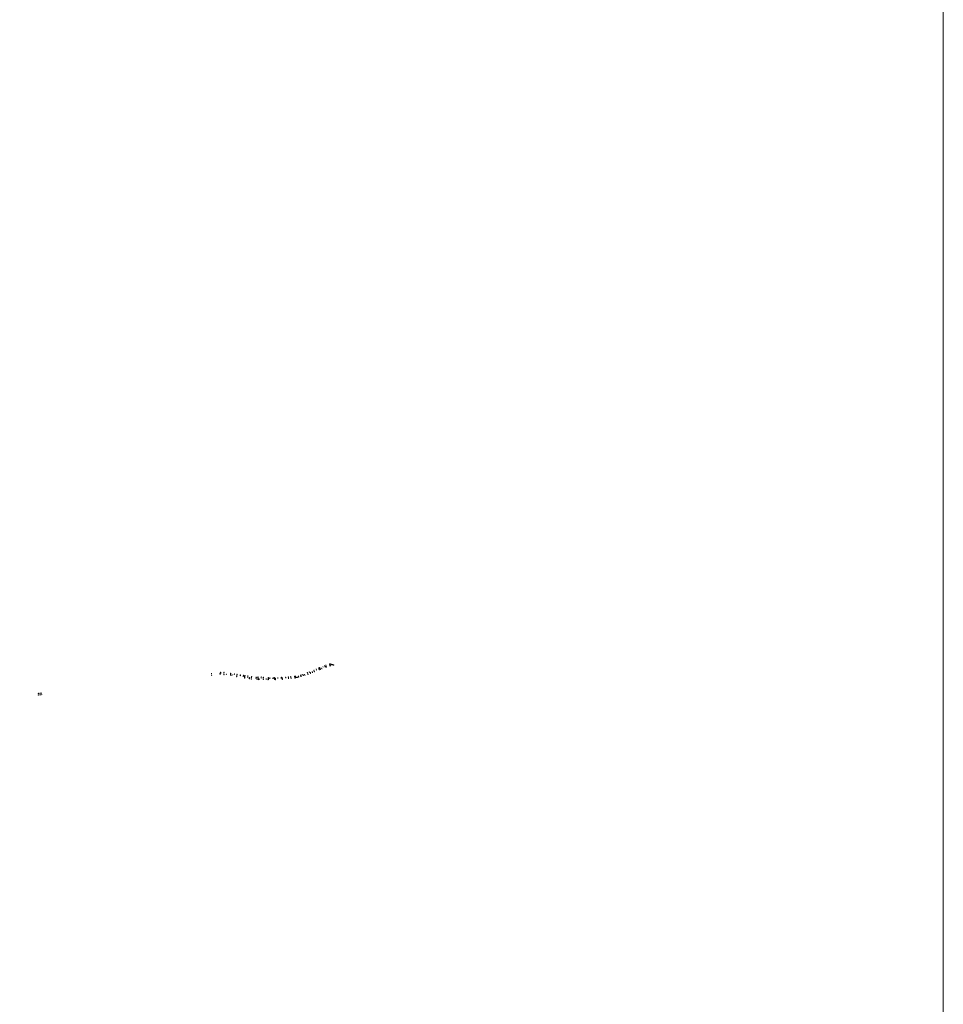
# Model space of a CAD drawing. Header units: inches. Extents: x 0 to 191500, y 0 to 342750.
# Tile 288 of 547: x 189336 to 191500, y 330807 to 333113. Entities that reach past the tile are written whole.
import ezdxf

# ---------------------------------------------------------------- set-up
doc = ezdxf.new("R2010")
doc.units = ezdxf.units.IN
doc.header["$MEASUREMENT"] = 0
for name, pattern in [('RI-HWA_HUISAANSLUITING', [4.8, 3, -1.8]), ('RI-HWA_KOLKAANSLUITING', [4.3, 2.5, -1.8]), ('RI-VWA_HUISAANSLUITING', [6.1, 2.5, -1.8, 0, -1.8])]:
    doc.linetypes.add(name, pattern=pattern)
doc.layers.get('0').update_dxf_attribs({"lineweight": 20})
for name, color, linetype, lineweight in [('ECW', 150, 'Continuous', 20), ('N-WE-RI-HWA_HUISAANSLUITING', 150, 'RI-HWA_HUISAANSLUITING', 20), ('N-WE-RI-HWA_KOLK-S', 150, 'Continuous', 20), ('N-WE-RI-HWA_KOLKAANSLUITING', 150, 'RI-HWA_KOLKAANSLUITING', 20), ('N-WE-RI-HWA_RIOOLPUT_ONTSTOPPINGSPUT-G', 150, 'Continuous', 20), ('N-WE-RI-INLAAT', 7, 'Continuous', 20), ('N-WE-RI-VWA_HUISAANSLUITING', 20, 'RI-VWA_HUISAANSLUITING', 20), ('N-WE-RI-VWA_RIOOLPUT_ONTSTOPPINGSPUT-G', 30, 'Continuous', 20)]:
    doc.layers.add(name, color=color, linetype=linetype, lineweight=lineweight)
picture_1 = doc.add_image_def('image1.ecw', size_in_pixel=(220000, 285000))

# ---------------------------------------------------------------- blocks, each defined once
blk = doc.blocks.new('A$C2C270354')
h = blk.add_hatch(color=256)
h.dxf.hatch_style = 1
edge = h.paths.add_edge_path()
edge.add_arc((0, 0), 0.1, 0, 360)
blk.add_circle((0, 0), 0.1)

msp = doc.modelspace()

# ---------------------------------------------------------------- linework, layer by layer
at = {"layer": 'N-WE-RI-HWA_HUISAANSLUITING'}
for points, elevation in [([(190046.41269, 331598.19971), (190047.11133, 331596.49709)], 96.24913), ([(190050.12829, 331599.99585), (190050.96095, 331597.96602)], 96.13419), ([(190053.4237, 331598.91231), (190054.26251, 331596.54296)], 95.78214), ([(190062.15489, 331602.23738), (190063.11162, 331599.18679)], 92.532), ([(190065.87791, 331603.658), (190066.55441, 331602.72931), (190071.0818, 331602.11775), (190071.85352, 331601.41508)], 92.532), ([(189833.606, 331576.58215), (189834.19113, 331579.35325)], 93.51273), ([(189839.19972, 331580.81323), (189838.74902, 331578.65262)], 94.39189), ([(189853.11505, 331578.58285), (189853.0218, 331576.45863)], 93.90777), ([(189861.08522, 331577.42022), (189860.70669, 331575.30384)], 94.81771), ([(189862.91814, 331570.59431), (189863.27745, 331574.8709)], 94.94144), ([(189890.32606, 331573.79951), (189890.32268, 331571.42733)], 94.51551), ([(189902.11473, 331573.84311), (189901.78922, 331571.08319)], 94.79248), ([(189921.83105, 331570.48169), (189922.04307, 331572.23268)], 92.532), ([(189930.42302, 331572.1202), (189930.39115, 331570.23054)], 95.00636), ([(189959.47941, 331572.97732), (189959.80352, 331571.45167)], 95.19133), ([(189971.60945, 331572.56885), (189971.95063, 331570.11126)], 92.532), ([(189989.56221, 331575.6277), (189990.11853, 331573.15579)], 92.532), ([(189994.44393, 331576.84512), (189995.1847, 331574.1076)], 92.532), ([(189998.95274, 331579.81071), (189999.37757, 331578.28297)], 95.66251), ([(190003.3128, 331579.78456), (190004.38223, 331576.95737)], 92.532), ([(190022.32799, 331583.50721), (190021.76108, 331586.82401)], 95.83761), ([(190037.33051, 331592.76495), (190038.28147, 331589.98009)], 92.532), ([(189892.24666, 331571.36959), (189892.15249, 331567.9348)], 92.532), ([(189919.37213, 331570.57649), (189919.42176, 331566.92495)], 94.24732), ([(189935.547, 331570.31586), (189935.39058, 331567.32895)], 92.532), ([(189951.50543, 331571.0139), (189951.80524, 331567.81188)], 92.532)]:
    msp.add_lwpolyline(points, dxfattribs=dict(at, elevation=elevation))
msp.add_lwpolyline([(190065.11646, 331603.36745), (190065.80046, 331602.37205), (190070.98672, 331601.60608), (190071.35803, 331601.18289)], dxfattribs=at)
at = {"layer": 'N-WE-RI-HWA_KOLK-S'}
for p, q in [((190038.96947, 331595.80716, 95.98704), (190038.96797, 331595.1107, 95.98704)), ((190038.96797, 331595.1107, 95.98704), (190039.66592, 331595.80566, 95.98704)), ((190038.96797, 331595.1107, 95.98704), (190039.66443, 331595.10921, 95.98704)), ((190038.96947, 331595.80716, 95.98704), (190039.66443, 331595.10921, 95.98704)), ((190039.66592, 331595.80566, 95.98704), (190038.96947, 331595.80716, 95.98704)), ((190039.66443, 331595.10921, 95.98704), (190039.66592, 331595.80566, 95.98704)), ((190053.14781, 331601.53612, 97.14023), (190053.14631, 331600.83967, 97.14023)), ((190053.14631, 331600.83967, 97.14023), (190053.84426, 331601.53462, 97.14023)), ((190053.14631, 331600.83967, 97.14023), (190053.84276, 331600.83817, 97.14023)), ((190053.14781, 331601.53612, 97.14023), (190053.84276, 331600.83817, 97.14023)), ((190053.84426, 331601.53462, 97.14023), (190053.14781, 331601.53612, 97.14023)), ((190053.84276, 331600.83817, 97.14023), (190053.84426, 331601.53462, 97.14023)), ((190054.53088, 331596.84868, 96.90405), (190054.52939, 331596.15222, 96.90405)), ((190054.52939, 331596.15222, 96.90405), (190055.22733, 331596.84718, 96.90405)), ((190054.52939, 331596.15222, 96.90405), (190055.22584, 331596.15073, 96.90405)), ((190054.53088, 331596.84868, 96.90405), (190055.22584, 331596.15073, 96.90405)), ((190055.22733, 331596.84718, 96.90405), (190054.53088, 331596.84868, 96.90405)), ((190055.22584, 331596.15073, 96.90405), (190055.22733, 331596.84718, 96.90405)), ((190062.7326, 331604.85334, 97.38234), (190062.73111, 331604.15688, 97.38234)), ((190062.73111, 331604.15688, 97.38234), (190063.42906, 331604.85184, 97.38234)), ((190062.73111, 331604.15688, 97.38234), (190063.42756, 331604.15539, 97.38234)), ((190062.7326, 331604.85334, 97.38234), (190063.42756, 331604.15539, 97.38234)), ((190063.42906, 331604.85184, 97.38234), (190062.7326, 331604.85334, 97.38234)), ((190063.42756, 331604.15539, 97.38234), (190063.42906, 331604.85184, 97.38234)), ((190064.26209, 331600.13961, 97.21715), (190064.26059, 331599.44315, 97.21715)), ((190064.26059, 331599.44315, 97.21715), (190064.95854, 331600.13811, 97.21715)), ((190064.26059, 331599.44315, 97.21715), (190064.95705, 331599.44166, 97.21715)), ((190064.26209, 331600.13961, 97.21715), (190064.95705, 331599.44166, 97.21715)), ((190064.95854, 331600.13811, 97.21715), (190064.26209, 331600.13961, 97.21715)), ((190064.95705, 331599.44166, 97.21715), (190064.95854, 331600.13811, 97.21715)), ((189785.29049, 331582.66534, 92.66405), (189785.28899, 331581.96889, 92.66405)), ((189785.28899, 331581.96889, 92.66405), (189785.98694, 331582.66385, 92.66405)), ((189785.28899, 331581.96889, 92.66405), (189785.98545, 331581.96739, 92.66405)), ((189785.29049, 331582.66534, 92.66405), (189785.98545, 331581.96739, 92.66405)), ((189785.98694, 331582.66385, 92.66405), (189785.29049, 331582.66534, 92.66405)), ((189785.68815, 331577.18753, 92.65084), (189785.68665, 331576.49107, 92.65084)), ((189785.68665, 331576.49107, 92.65084), (189786.3846, 331577.18603, 92.65084)), ((189785.68665, 331576.49107, 92.65084), (189786.38311, 331576.48958, 92.65084)), ((189785.68815, 331577.18753, 92.65084), (189786.38311, 331576.48958, 92.65084)), ((189786.3846, 331577.18603, 92.65084), (189785.68815, 331577.18753, 92.65084)), ((189785.98545, 331581.96739, 92.66405), (189785.98694, 331582.66385, 92.66405)), ((189786.38311, 331576.48958, 92.65084), (189786.3846, 331577.18603, 92.65084)), ((189805.34089, 331579.52925, 92.89189), (189805.33939, 331578.8328, 92.89189)), ((189805.33939, 331578.8328, 92.89189), (189806.03734, 331579.52775, 92.89189)), ((189805.33939, 331578.8328, 92.89189), (189806.03585, 331578.8313, 92.89189)), ((189805.34089, 331579.52925, 92.89189), (189806.03585, 331578.8313, 92.89189)), ((189806.03734, 331579.52775, 92.89189), (189805.34089, 331579.52925, 92.89189)), ((189806.03585, 331578.8313, 92.89189), (189806.03734, 331579.52775, 92.89189)), ((189806.82371, 331584.45372, 92.77308), (189806.82221, 331583.75726, 92.77308)), ((189806.82221, 331583.75726, 92.77308), (189807.52016, 331584.45222, 92.77308)), ((189806.82221, 331583.75726, 92.77308), (189807.51866, 331583.75577, 92.77308)), ((189806.82371, 331584.45372, 92.77308), (189807.51866, 331583.75577, 92.77308)), ((189807.52016, 331584.45222, 92.77308), (189806.82371, 331584.45372, 92.77308)), ((189807.51866, 331583.75577, 92.77308), (189807.52016, 331584.45222, 92.77308)), ((189814.22585, 331579.04095, 92.81586), (189814.22436, 331578.3445, 92.81586)), ((189814.22436, 331578.3445, 92.81586), (189814.92231, 331579.03945, 92.81586)), ((189814.22436, 331578.3445, 92.81586), (189814.92081, 331578.343, 92.81586)), ((189814.22585, 331579.04095, 92.81586), (189814.92081, 331578.343, 92.81586)), ((189814.92231, 331579.03945, 92.81586), (189814.22585, 331579.04095, 92.81586)), ((189814.37981, 331584.42836, 92.60707), (189814.37831, 331583.73191, 92.60707)), ((189814.37831, 331583.73191, 92.60707), (189815.07626, 331584.42687, 92.60707)), ((189814.37831, 331583.73191, 92.60707), (189815.07476, 331583.73041, 92.60707)), ((189814.37981, 331584.42836, 92.60707), (189815.07476, 331583.73041, 92.60707)), ((189815.07626, 331584.42687, 92.60707), (189814.37981, 331584.42836, 92.60707)), ((189814.92081, 331578.343, 92.81586), (189814.92231, 331579.03945, 92.81586)), ((189815.07476, 331583.73041, 92.60707), (189815.07626, 331584.42687, 92.60707)), ((189829.83158, 331577.8042, 93.08594), (189829.83009, 331577.10775, 93.08594)), ((189829.83009, 331577.10775, 93.08594), (189830.52804, 331577.80271, 93.08594)), ((189829.83009, 331577.10775, 93.08594), (189830.52654, 331577.10625, 93.08594)), ((189829.83158, 331577.8042, 93.08594), (189830.52654, 331577.10625, 93.08594)), ((189830.52804, 331577.80271, 93.08594), (189829.83158, 331577.8042, 93.08594)), ((189830.22471, 331581.96588, 93.08594), (189830.22321, 331581.26942, 93.08594)), ((189830.22321, 331581.26942, 93.08594), (189830.92116, 331581.96438, 93.08594)), ((189830.22321, 331581.26942, 93.08594), (189830.91966, 331581.26793, 93.08594)), ((189830.22471, 331581.96588, 93.08594), (189830.91966, 331581.26793, 93.08594)), ((189830.92116, 331581.96438, 93.08594), (189830.22471, 331581.96588, 93.08594)), ((189830.52654, 331577.10625, 93.08594), (189830.52804, 331577.80271, 93.08594)), ((189830.91966, 331581.26793, 93.08594), (189830.92116, 331581.96438, 93.08594)), ((189844.39616, 331574.78219, 93.64863), (189844.39467, 331574.08574, 93.64863)), ((189844.39467, 331574.08574, 93.64863), (189845.09262, 331574.78069, 93.64863)), ((189844.39467, 331574.08574, 93.64863), (189845.09112, 331574.08424, 93.64863)), ((189844.39616, 331574.78219, 93.64863), (189845.09112, 331574.08424, 93.64863)), ((189845.09262, 331574.78069, 93.64863), (189844.39616, 331574.78219, 93.64863)), ((189845.09112, 331574.08424, 93.64863), (189845.09262, 331574.78069, 93.64863)), ((189845.1225, 331579.86953, 93.79382), (189845.12101, 331579.17307, 93.79382)), ((189845.12101, 331579.17307, 93.79382), (189845.81896, 331579.86803, 93.79382)), ((189845.12101, 331579.17307, 93.79382), (189845.81746, 331579.17158, 93.79382)), ((189845.1225, 331579.86953, 93.79382), (189845.81746, 331579.17158, 93.79382)), ((189845.81896, 331579.86803, 93.79382), (189845.1225, 331579.86953, 93.79382)), ((189845.81746, 331579.17158, 93.79382), (189845.81896, 331579.86803, 93.79382)), ((189863.40473, 331571.60756, 94.50346), (189863.40323, 331570.91111, 94.50346)), ((189863.40323, 331570.91111, 94.50346), (189864.10118, 331571.60607, 94.50346)), ((189863.40473, 331571.60756, 94.50346), (189864.09969, 331570.90961, 94.50346)), ((189864.10118, 331571.60607, 94.50346), (189863.40473, 331571.60756, 94.50346)), ((189863.80894, 331576.92728, 94.50267), (189863.80744, 331576.23082, 94.50267)), ((189863.80744, 331576.23082, 94.50267), (189864.50539, 331576.92578, 94.50267)), ((189863.80744, 331576.23082, 94.50267), (189864.50389, 331576.22933, 94.50267)), ((189863.80894, 331576.92728, 94.50267), (189864.50389, 331576.22933, 94.50267)), ((189864.50539, 331576.92578, 94.50267), (189863.80894, 331576.92728, 94.50267)), ((189864.09969, 331570.90961, 94.50346), (189864.10118, 331571.60607, 94.50346)), ((189864.50389, 331576.22933, 94.50267), (189864.50539, 331576.92578, 94.50267)), ((189879.18113, 331574.64141, 94.41955), (189879.17963, 331573.94495, 94.41955)), ((189879.17963, 331573.94495, 94.41955), (189879.87758, 331574.63991, 94.41955)), ((189879.17963, 331573.94495, 94.41955), (189879.87609, 331573.94346, 94.41955)), ((189879.18113, 331574.64141, 94.41955), (189879.87609, 331573.94346, 94.41955)), ((189879.87758, 331574.63991, 94.41955), (189879.18113, 331574.64141, 94.41955)), ((189879.87609, 331573.94346, 94.41955), (189879.87758, 331574.63991, 94.41955)), ((189894.49588, 331573.4032, 94.57147), (189894.49438, 331572.70674, 94.57147)), ((189894.49438, 331572.70674, 94.57147), (189895.19233, 331573.4017, 94.57147)), ((189894.49438, 331572.70674, 94.57147), (189895.19084, 331572.70525, 94.57147)), ((189894.49588, 331573.4032, 94.57147), (189895.19084, 331572.70525, 94.57147)), ((189895.19233, 331573.4017, 94.57147), (189894.49588, 331573.4032, 94.57147)), ((189895.19084, 331572.70525, 94.57147), (189895.19233, 331573.4017, 94.57147)), ((189906.56846, 331572.68665, 94.93941), (189906.56697, 331571.99019, 94.93941)), ((189906.56697, 331571.99019, 94.93941), (189907.26492, 331572.68515, 94.93941)), ((189906.56697, 331571.99019, 94.93941), (189907.26342, 331571.9887, 94.93941)), ((189906.56846, 331572.68665, 94.93941), (189907.26342, 331571.9887, 94.93941)), ((189907.26492, 331572.68515, 94.93941), (189906.56846, 331572.68665, 94.93941)), ((189907.26342, 331571.9887, 94.93941), (189907.26492, 331572.68515, 94.93941)), ((189918.14929, 331572.34152, 94.47038), (189918.14779, 331571.64506, 94.47038)), ((189918.14779, 331571.64506, 94.47038), (189918.84574, 331572.34002, 94.47038)), ((189918.14779, 331571.64506, 94.47038), (189918.84425, 331571.64357, 94.47038)), ((189918.14929, 331572.34152, 94.47038), (189918.84425, 331571.64357, 94.47038)), ((189918.84574, 331572.34002, 94.47038), (189918.14929, 331572.34152, 94.47038)), ((189918.84425, 331571.64357, 94.47038), (189918.84574, 331572.34002, 94.47038)), ((189933.06494, 331572.05507, 95.11133), (189933.06344, 331571.35862, 95.11133)), ((189933.06344, 331571.35862, 95.11133), (189933.76139, 331572.05358, 95.11133)), ((189933.06494, 331572.05507, 95.11133), (189933.75989, 331571.35712, 95.11133)), ((189933.76139, 331572.05358, 95.11133), (189933.06494, 331572.05507, 95.11133)), ((189933.75989, 331571.35712, 95.11133), (189933.76139, 331572.05358, 95.11133)), ((189949.92978, 331572.61597, 95.18832), (189949.92828, 331571.91951, 95.18832)), ((189949.92828, 331571.91951, 95.18832), (189950.62623, 331572.61447, 95.18832)), ((189949.92828, 331571.91951, 95.18832), (189950.62473, 331571.91802, 95.18832)), ((189949.92978, 331572.61597, 95.18832), (189950.62473, 331571.91802, 95.18832)), ((189950.62623, 331572.61447, 95.18832), (189949.92978, 331572.61597, 95.18832)), ((189950.62473, 331571.91802, 95.18832), (189950.62623, 331572.61447, 95.18832)), ((189965.38115, 331573.48102, 95.22532), (189965.37965, 331572.78457, 95.22532)), ((189965.37965, 331572.78457, 95.22532), (189966.0776, 331573.47953, 95.22532)), ((189965.37965, 331572.78457, 95.22532), (189966.0761, 331572.78307, 95.22532)), ((189965.38115, 331573.48102, 95.22532), (189966.0761, 331572.78307, 95.22532)), ((189966.0776, 331573.47953, 95.22532), (189965.38115, 331573.48102, 95.22532)), ((189966.0761, 331572.78307, 95.22532), (189966.0776, 331573.47953, 95.22532)), ((189980.0938, 331575.32624, 95.02836), (189980.0923, 331574.62979, 95.02836)), ((189980.0923, 331574.62979, 95.02836), (189980.79025, 331575.32474, 95.02836)), ((189980.0923, 331574.62979, 95.02836), (189980.78875, 331574.62829, 95.02836)), ((189980.0938, 331575.32624, 95.02836), (189980.78875, 331574.62829, 95.02836)), ((189980.79025, 331575.32474, 95.02836), (189980.0938, 331575.32624, 95.02836)), ((189980.75566, 331571.68758, 95.03822), (189980.75417, 331570.99113, 95.03822)), ((189980.75417, 331570.99113, 95.03822), (189981.45212, 331571.68609, 95.03822)), ((189980.75566, 331571.68758, 95.03822), (189981.45062, 331570.98963, 95.03822)), ((189981.45212, 331571.68609, 95.03822), (189980.75566, 331571.68758, 95.03822)), ((189980.78875, 331574.62829, 95.02836), (189980.79025, 331575.32474, 95.02836)), ((189981.45062, 331570.98963, 95.03822), (189981.45212, 331571.68609, 95.03822)), ((189986.47835, 331572.74547, 95.95425), (189986.47685, 331572.04901, 95.95425)), ((189986.47685, 331572.04901, 95.95425), (189987.1748, 331572.74397, 95.95425)), ((189986.47685, 331572.04901, 95.95425), (189987.17331, 331572.04752, 95.95425)), ((189986.47835, 331572.74547, 95.95425), (189987.17331, 331572.04752, 95.95425)), ((189987.1748, 331572.74397, 95.95425), (189986.47835, 331572.74547, 95.95425)), ((189987.17331, 331572.04752, 95.95425), (189987.1748, 331572.74397, 95.95425)), ((189994.6525, 331578.57928, 95.53546), (189994.65101, 331577.88283, 95.53546)), ((189994.65101, 331577.88283, 95.53546), (189995.34896, 331578.57779, 95.53546)), ((189994.65101, 331577.88283, 95.53546), (189995.34746, 331577.88133, 95.53546)), ((189994.6525, 331578.57928, 95.53546), (189995.34746, 331577.88133, 95.53546)), ((189995.34896, 331578.57779, 95.53546), (189994.6525, 331578.57928, 95.53546)), ((189995.34746, 331577.88133, 95.53546), (189995.34896, 331578.57779, 95.53546)), ((189995.61964, 331574.88059, 95.53546), (189995.61814, 331574.18414, 95.53546)), ((189995.61814, 331574.18414, 95.53546), (189996.31609, 331574.8791, 95.53546)), ((189995.61814, 331574.18414, 95.53546), (189996.3146, 331574.18264, 95.53546)), ((189995.61964, 331574.88059, 95.53546), (189996.3146, 331574.18264, 95.53546)), ((189996.31609, 331574.8791, 95.53546), (189995.61964, 331574.88059, 95.53546)), ((189996.3146, 331574.18264, 95.53546), (189996.31609, 331574.8791, 95.53546)), ((190010.07402, 331583.71951, 95.38863), (190010.07253, 331583.02306, 95.38863)), ((190010.07253, 331583.02306, 95.38863), (190010.77047, 331583.71801, 95.38863)), ((190010.07253, 331583.02306, 95.38863), (190010.76898, 331583.02156, 95.38863)), ((190010.07402, 331583.71951, 95.38863), (190010.76898, 331583.02156, 95.38863)), ((190010.77047, 331583.71801, 95.38863), (190010.07402, 331583.71951, 95.38863)), ((190010.76898, 331583.02156, 95.38863), (190010.77047, 331583.71801, 95.38863)), ((190011.44055, 331580.25276, 95.36649), (190011.43905, 331579.5563, 95.36649)), ((190011.43905, 331579.5563, 95.36649), (190012.137, 331580.25126, 95.36649)), ((190011.43905, 331579.5563, 95.36649), (190012.13551, 331579.55481, 95.36649)), ((190011.44055, 331580.25276, 95.36649), (190012.13551, 331579.55481, 95.36649)), ((190012.137, 331580.25126, 95.36649), (190011.44055, 331580.25276, 95.36649)), ((190012.13551, 331579.55481, 95.36649), (190012.137, 331580.25126, 95.36649)), ((190025.23398, 331589.7004, 95.93583), (190025.23248, 331589.00395, 95.93583)), ((190025.23248, 331589.00395, 95.93583), (190025.93043, 331589.6989, 95.93583)), ((190025.23248, 331589.00395, 95.93583), (190025.92893, 331589.00245, 95.93583)), ((190025.23398, 331589.7004, 95.93583), (190025.92893, 331589.00245, 95.93583)), ((190025.93043, 331589.6989, 95.93583), (190025.23398, 331589.7004, 95.93583)), ((190025.92893, 331589.00245, 95.93583), (190025.93043, 331589.6989, 95.93583)), ((190026.50647, 331585.98121, 95.89568), (190026.50497, 331585.28475, 95.89568)), ((190026.50497, 331585.28475, 95.89568), (190027.20292, 331585.97971, 95.89568)), ((190026.50497, 331585.28475, 95.89568), (190027.20143, 331585.28326, 95.89568)), ((190026.50647, 331585.98121, 95.89568), (190027.20143, 331585.28326, 95.89568)), ((190027.20292, 331585.97971, 95.89568), (190026.50647, 331585.98121, 95.89568)), ((190027.20143, 331585.28326, 95.89568), (190027.20292, 331585.97971, 95.89568)), ((190040.57086, 331591.63556, 95.98704), (190040.56937, 331590.93911, 95.98704)), ((190040.56937, 331590.93911, 95.98704), (190041.26732, 331591.63406, 95.98704)), ((190040.56937, 331590.93911, 95.98704), (190041.26582, 331590.93761, 95.98704)), ((190040.57086, 331591.63556, 95.98704), (190041.26582, 331590.93761, 95.98704)), ((190041.26732, 331591.63406, 95.98704), (190040.57086, 331591.63556, 95.98704)), ((190041.26582, 331590.93761, 95.98704), (190041.26732, 331591.63406, 95.98704)), ((189863.40323, 331570.91111, 94.50346), (189864.09969, 331570.90961, 94.50346)), ((189878.50971, 331569.34992, 94.40134), (189878.50821, 331568.65346, 94.40134)), ((189878.50821, 331568.65346, 94.40134), (189879.20616, 331569.34842, 94.40134)), ((189878.50821, 331568.65346, 94.40134), (189879.20467, 331568.65197, 94.40134)), ((189878.50971, 331569.34992, 94.40134), (189879.20467, 331568.65197, 94.40134)), ((189879.20616, 331569.34842, 94.40134), (189878.50971, 331569.34992, 94.40134)), ((189879.20467, 331568.65197, 94.40134), (189879.20616, 331569.34842, 94.40134)), ((189894.65758, 331568.24531, 94.54127), (189894.65608, 331567.54885, 94.54127)), ((189894.65608, 331567.54885, 94.54127), (189895.35403, 331568.24381, 94.54127)), ((189894.65608, 331567.54885, 94.54127), (189895.35253, 331567.54736, 94.54127)), ((189894.65758, 331568.24531, 94.54127), (189895.35253, 331567.54736, 94.54127)), ((189895.35403, 331568.24381, 94.54127), (189894.65758, 331568.24531, 94.54127)), ((189895.35253, 331567.54736, 94.54127), (189895.35403, 331568.24381, 94.54127)), ((189906.73548, 331567.95452, 94.93941), (189906.73398, 331567.25807, 94.93941)), ((189906.73398, 331567.25807, 94.93941), (189907.43193, 331567.95302, 94.93941)), ((189906.73398, 331567.25807, 94.93941), (189907.43043, 331567.25657, 94.93941)), ((189906.73548, 331567.95452, 94.93941), (189907.43043, 331567.25657, 94.93941)), ((189907.43193, 331567.95302, 94.93941), (189906.73548, 331567.95452, 94.93941)), ((189907.43043, 331567.25657, 94.93941), (189907.43193, 331567.95302, 94.93941)), ((189917.97413, 331567.78043, 94.47038), (189917.97263, 331567.08398, 94.47038)), ((189917.97263, 331567.08398, 94.47038), (189918.67058, 331567.77894, 94.47038)), ((189917.97263, 331567.08398, 94.47038), (189918.66908, 331567.08248, 94.47038)), ((189917.97413, 331567.78043, 94.47038), (189918.66908, 331567.08248, 94.47038)), ((189918.67058, 331567.77894, 94.47038), (189917.97413, 331567.78043, 94.47038)), ((189918.66908, 331567.08248, 94.47038), (189918.67058, 331567.77894, 94.47038)), ((189933.01722, 331567.98455, 95.00117), (189933.01572, 331567.2881, 95.00117)), ((189933.01572, 331567.2881, 95.00117), (189933.71367, 331567.98306, 95.00117)), ((189933.01572, 331567.2881, 95.00117), (189933.71217, 331567.28661, 95.00117)), ((189933.01722, 331567.98455, 95.00117), (189933.71217, 331567.28661, 95.00117)), ((189933.71367, 331567.98306, 95.00117), (189933.01722, 331567.98455, 95.00117)), ((189933.06344, 331571.35862, 95.11133), (189933.75989, 331571.35712, 95.11133)), ((189933.71217, 331567.28661, 95.00117), (189933.71367, 331567.98306, 95.00117)), ((189950.13675, 331568.58964, 95.17316), (189950.13525, 331567.89319, 95.17316)), ((189950.13525, 331567.89319, 95.17316), (189950.8332, 331568.58815, 95.17316)), ((189950.13525, 331567.89319, 95.17316), (189950.83171, 331567.89169, 95.17316)), ((189950.13675, 331568.58964, 95.17316), (189950.83171, 331567.89169, 95.17316)), ((189950.8332, 331568.58815, 95.17316), (189950.13675, 331568.58964, 95.17316)), ((189950.83171, 331567.89169, 95.17316), (189950.8332, 331568.58815, 95.17316)), ((189965.69058, 331569.9692, 95.22532), (189965.68908, 331569.27275, 95.22532)), ((189965.68908, 331569.27275, 95.22532), (189966.38703, 331569.96771, 95.22532)), ((189965.68908, 331569.27275, 95.22532), (189966.38553, 331569.27125, 95.22532)), ((189965.69058, 331569.9692, 95.22532), (189966.38553, 331569.27125, 95.22532)), ((189966.38703, 331569.96771, 95.22532), (189965.69058, 331569.9692, 95.22532)), ((189966.38553, 331569.27125, 95.22532), (189966.38703, 331569.96771, 95.22532)), ((189980.75417, 331570.99113, 95.03822), (189981.45062, 331570.98963, 95.03822))]:
    msp.add_line(p, q, dxfattribs=at)
at = {"layer": 'N-WE-RI-HWA_KOLKAANSLUITING'}
for points, elevation in [([(190039.33942, 331595.30818), (190040.91834, 331591.43659)], 95.98704), ([(190053.51776, 331601.03715), (190054.87836, 331596.6497)], 97.14023), ([(190063.08008, 331604.35436), (190064.60957, 331599.94063)], 97.38234), ([(189785.63797, 331582.16637), (189786.03563, 331576.98855)], 92.66405), ([(189805.68837, 331579.33028), (189805.57585, 331581.89311)], 92.89189), ([(189807.17118, 331583.95474), (189807.19379, 331581.97315)], 92.77308), ([(189814.56535, 331578.69197), (189814.72321, 331581.66006)], 92.81586), ([(189814.72728, 331583.92939), (189814.72826, 331582.9292)], 92.60707), ([(189830.57219, 331581.4669), (189830.17906, 331577.60523)], 93.08594), ([(189845.46998, 331579.37055), (189844.74364, 331574.58321)], 93.79382), ([(189863.75221, 331571.40859), (189864.15641, 331576.4283)], 94.50346), ([(189879.52861, 331574.14243), (189878.85719, 331569.15094)], 94.41955), ([(189894.84336, 331572.90422), (189895.00506, 331568.04633)], 94.57147), ([(189906.91594, 331572.18767), (189907.08296, 331567.75555)], 94.93941), ([(189918.49677, 331571.84254), (189918.3216, 331567.58146)], 94.47038), ([(189933.41241, 331571.5561), (189933.3647, 331567.78558)], 95.11133), ([(189950.27726, 331572.11699), (189950.48423, 331568.39067)], 95.18832), ([(189965.72862, 331572.98205), (189966.03806, 331569.77023)], 95.22532), ([(189980.44128, 331574.82726), (189980.76003, 331574.11622)], 95.02836), ([(189980.7803, 331572.75048), (189981.10314, 331571.48861)], 95.66928), ([(189982.42256, 331573.84719), (189982.89101, 331571.29182)], 92.532), ([(189986.67583, 331572.39649), (189983.1313, 331571.79547), (189982.75023, 331572.05976)], 95.95425), ([(189994.99998, 331578.08031), (189995.96712, 331574.68162)], 95.53546), ([(190010.44397, 331583.22053), (190011.78803, 331580.05378)], 95.38863), ([(190025.60393, 331589.20142), (190026.85395, 331585.78223)], 95.93583), ([(189379.52623, 331535.37899), (189379.57704, 331534.84628), (189387.82284, 331535.51905)], 65.15378), ([(189379.52623, 331535.37899), (189380.02748, 331535.42679)], 65.15378), ([(189379.88257, 331531.11713), (189379.85456, 331531.37864), (189388.2112, 331532.02614)], 65.15378), ([(189379.88257, 331531.11713), (189380.46318, 331531.17331)], 65.15378)]:
    msp.add_lwpolyline(points, dxfattribs=dict(at, elevation=elevation))
at = {"layer": 'N-WE-RI-HWA_RIOOLPUT_ONTSTOPPINGSPUT-G'}
for p, q in [((190046.51056, 331598.22025, 96.24913), (190046.31482, 331598.17917, 96.24913)), ((190046.39215, 331598.29758, 96.24913), (190046.43323, 331598.10184, 96.24913)), ((190050.22616, 331600.01639, 96.13419), (190050.03042, 331599.97531, 96.13419)), ((190050.10775, 331600.09372, 96.13419), (190050.14883, 331599.89798, 96.13419)), ((190054.36038, 331596.5635, 96.07805), (190054.16464, 331596.52243, 96.07805)), ((190054.24197, 331596.64083, 96.07805), (190054.28305, 331596.4451, 96.07805)), ((190063.20949, 331599.20733, 0.29591), (190063.01375, 331599.16625, 0.29591)), ((190063.09108, 331599.28466, 0.29591), (190063.13216, 331599.08892, 0.29591)), ((190071.4559, 331601.20342, 96.94319), (190071.26016, 331601.16235, 96.94319)), ((190071.33749, 331601.28075, 96.94319), (190071.37857, 331601.08502, 96.94319)), ((190071.95139, 331601.43562, 96.9772), (190071.75565, 331601.39454, 96.9772)), ((190071.83298, 331601.51295, 96.9772), (190071.87406, 331601.31721, 96.9772)), ((189833.70387, 331576.60269, 93.51273), (189833.50813, 331576.56161, 93.51273)), ((189833.58546, 331576.68001, 93.51273), (189833.62654, 331576.48428, 93.51273)), ((189839.29759, 331580.83376, 94.39189), (189839.10186, 331580.79269, 94.39189)), ((189839.17919, 331580.91109, 94.39189), (189839.22026, 331580.71536, 94.39189)), ((189853.21291, 331578.60338, 93.90777), (189853.01718, 331578.56231, 93.90777)), ((189853.09451, 331578.68071, 93.90777), (189853.13558, 331578.48498, 93.90777)), ((189861.18309, 331577.44075, 94.81771), (189860.98735, 331577.39968, 94.81771)), ((189861.06468, 331577.51808, 94.81771), (189861.10576, 331577.32235, 94.81771)), ((189890.42393, 331573.82005, 94.51551), (189890.22819, 331573.77897, 94.51551)), ((189890.30552, 331573.89738, 94.51551), (189890.3466, 331573.70165, 94.51551)), ((189902.2126, 331573.86364, 94.79248), (189902.01687, 331573.82257, 94.79248)), ((189902.0942, 331573.94097, 94.79248), (189902.13527, 331573.74524, 94.79248)), ((189922.14094, 331572.25321, 94.56038), (189921.9452, 331572.21214, 94.56038)), ((189922.02253, 331572.33054, 94.56038), (189922.06361, 331572.13481, 94.56038)), ((189930.52089, 331572.14074, 95.00636), (189930.32515, 331572.09966, 95.00636)), ((189930.40248, 331572.21807, 95.00636), (189930.44356, 331572.02233, 95.00636)), ((189959.57728, 331572.99785, 95.19133), (189959.38155, 331572.95678, 95.19133)), ((189959.45887, 331573.07518, 95.19133), (189959.49995, 331572.87945, 95.19133)), ((189982.87047, 331571.38969, 96.06421), (189982.91155, 331571.19396, 96.06421)), ((189990.2164, 331573.17633, 95.63427), (189990.02066, 331573.13526, 95.63427)), ((189990.09799, 331573.25366, 95.63427), (189990.13907, 331573.05793, 95.63427)), ((189995.28257, 331574.12814, 95.2403), (189995.08683, 331574.08706, 95.2403)), ((189995.16416, 331574.20547, 95.2403), (189995.20524, 331574.00973, 95.2403)), ((189999.05061, 331579.83125, 95.66251), (189998.85487, 331579.79018, 95.66251)), ((189998.9322, 331579.90858, 95.66251), (189998.97328, 331579.71285, 95.66251)), ((190004.48009, 331576.97791, 95.47939), (190004.28436, 331576.93683, 95.47939)), ((190004.36169, 331577.05524, 95.47939), (190004.40276, 331576.8595, 95.47939)), ((190022.42586, 331583.52775, 95.83761), (190022.23012, 331583.48667, 95.83761)), ((190022.30745, 331583.60507, 95.83761), (190022.34853, 331583.40934, 95.83761)), ((190038.37934, 331590.00063, 95.40483), (190038.1836, 331589.95956, 95.40483)), ((190038.26093, 331590.07796, 95.40483), (190038.30201, 331589.88223, 95.40483)), ((189863.01601, 331570.61485, 94.94144), (189862.82027, 331570.57377, 94.94144)), ((189862.8976, 331570.69218, 94.94144), (189862.93868, 331570.49644, 94.94144)), ((189892.25036, 331567.95534, 94.31427), (189892.05463, 331567.91426, 94.31427)), ((189892.13196, 331568.03267, 94.31427), (189892.17303, 331567.83693, 94.31427)), ((189919.51963, 331566.94549, 94.81418), (189919.32389, 331566.90441, 94.81418)), ((189919.40122, 331567.02282, 94.81418), (189919.4423, 331566.82708, 94.81418)), ((189935.48844, 331567.34949, 94.89216), (189935.29271, 331567.30842, 94.89216)), ((189935.37004, 331567.42682, 94.89216), (189935.41111, 331567.23109, 94.89216)), ((189951.90311, 331567.83242, 95.11114), (189951.70737, 331567.79134, 95.11114)), ((189951.7847, 331567.90975, 95.11114), (189951.82578, 331567.71401, 95.11114)), ((189972.0485, 331570.13179, 95.07119), (189971.85276, 331570.09072, 95.07119)), ((189971.93009, 331570.20912, 95.07119), (189971.97117, 331570.01339, 95.07119)), ((189982.98888, 331571.31236, 96.06421), (189982.79314, 331571.27129, 96.06421))]:
    msp.add_line(p, q, dxfattribs=at)
for centre in [(190046.41269, 331598.19971, 96.24913), (190050.12829, 331599.99585, 96.13419), (190054.26251, 331596.54296, 96.07805), (190063.11162, 331599.18679, 0.29591), (190071.35803, 331601.18289, 96.94319), (190071.85352, 331601.41508, 96.9772), (189833.606, 331576.58215, 93.51273), (189839.19972, 331580.81323, 94.39189), (189853.11505, 331578.58285, 93.90777), (189861.08522, 331577.42022, 94.81771), (189890.32606, 331573.79951, 94.51551), (189902.11473, 331573.84311, 94.79248), (189922.04307, 331572.23268, 94.56038), (189930.42302, 331572.1202, 95.00636), (189959.47941, 331572.97732, 95.19133), (189982.89101, 331571.29182, 96.06421), (189990.11853, 331573.15579, 95.63427), (189995.1847, 331574.1076, 95.2403), (189998.95274, 331579.81071, 95.66251), (190004.38223, 331576.95737, 95.47939), (190022.32799, 331583.50721, 95.83761), (190038.28147, 331589.98009, 95.40483), (189862.91814, 331570.59431, 94.94144), (189892.15249, 331567.9348, 94.31427), (189919.42176, 331566.92495, 94.81418), (189935.39058, 331567.32895, 94.89216), (189951.80524, 331567.81188, 95.11114), (189971.95063, 331570.11126, 95.07119)]:
    msp.add_circle(centre, 0.1, dxfattribs=at)
at = {"layer": 'N-WE-RI-VWA_HUISAANSLUITING'}
for points in [[(190037.08483, 331595.05811), (190037.25488, 331594.76303), (190037.6152, 331594.75145)], [(189860.58153, 331577.49922), (189860.04602, 331574.04912)], [(190030.62488, 331592.0717), (190031.97019, 331589.35173)]]:
    msp.add_lwpolyline(points, dxfattribs=at)
for points, elevation in [([(190037.36419, 331595.15396), (190039.23338, 331592.1566)], 95.79103), ([(190050.32353, 331600.13718), (190051.50579, 331596.89795)], 96.6362), ([(190053.3195, 331597.59632), (190053.73564, 331597.28921), (190053.98555, 331596.33322)], 96.10478), ([(190066.02469, 331602.50276), (190071.05888, 331601.78791), (190071.58622, 331601.23117)], 96.10478), ([(190066.97692, 331602.87048), (190071.31727, 331602.23265), (190072.05438, 331601.50545)], 96.10478), ([(189820.43309, 331580.1976), (189820.13313, 331578.25357)], 94.52439), ([(189829.84206, 331578.73719), (189830.01378, 331581.92444)], 94.52439), ([(189833.28773, 331576.95639), (189833.53169, 331578.16451)], 93.43975), ([(189845.10101, 331574.66445), (189845.35933, 331576.3287)], 93.85464), ([(189853.40517, 331578.69941), (189853.28296, 331575.09884)], 93.85878), ([(189862.7508, 331573.62931), (189862.54345, 331570.6218)], 94.52439), ([(189870.38497, 331572.44438), (189871.01446, 331576.51584)], 94.3247), ([(189874.2008, 331568.902), (189873.89881, 331571.89898)], 94.64835), ([(189874.99546, 331571.72877), (189874.88394, 331568.79391)], 94.52439), ([(189890.02619, 331573.39307), (189889.72669, 331570.28404)], 94.47649), ([(189902.36473, 331573.74311), (189901.77597, 331569.959)], 94.79248), ([(189922.25279, 331572.20833), (189922.12286, 331569.34583)], 94.76538), ([(189929.03201, 331569.18027), (189929.10978, 331570.99768), (189930.13613, 331572.02628)], 94.52439), ([(189940.79987, 331571.98647), (189940.87427, 331569.54968)], 95.01033), ([(189948.92035, 331572.58632), (189949.08117, 331569.85069)], 95.26133), ([(189959.20746, 331572.95933), (189959.48741, 331570.35717)], 95.14633), ([(189971.14723, 331574.19693), (189971.32559, 331571.50817)], 95.17235), ([(189972.23818, 331570.19369), (189972.40948, 331571.61202)], 95.12819), ([(189982.18621, 331572.9425), (189982.54218, 331571.3371)], 0.25798), ([(189982.46207, 331575.81245), (189983.14994, 331573.15125)], 95.95939), ([(189988.71778, 331574.35731), (189989.60043, 331573.76521), (189989.7662, 331573.04437)], 0.25798), ([(189995.1567, 331575.75204), (189995.48268, 331574.17064)], 0.25798), ([(189999.30566, 331579.7319), (189999.96795, 331577.60547), (190000.82296, 331577.19694)], 95.79751), ([(190004.42906, 331578.60538), (190004.95305, 331577.02727)], 95.77639), ([(190014.7792, 331584.9836), (190015.35456, 331582.87257)], 95.39268), ([(190017.1689, 331583.5812), (190017.9436, 331581.8061)], 95.77639), ([(190021.52257, 331585.28162), (190022.2228, 331583.36112)], 95.77639), ([(190037.31192, 331591.41458), (190038.0562, 331589.8814)], 96.10478), ([(190043.6637, 331593.86748), (190044.48773, 331592.48133)], 96.10478), ([(189896.85763, 331570.0956), (189896.95521, 331567.19071)], 94.19235), ([(189913.89517, 331569.60534), (189913.96248, 331566.86409)], 94.52439), ([(189919.09307, 331569.45938), (189919.10576, 331566.94635)], 94.52439), ([(189934.84276, 331569.32846), (189935.1042, 331567.14214)], 95.35324), ([(189951.20239, 331569.92849), (189951.56327, 331567.58643)], 95.35324)]:
    msp.add_lwpolyline(points, dxfattribs=dict(at, elevation=elevation))
at = {"layer": 'N-WE-RI-VWA_RIOOLPUT_ONTSTOPPINGSPUT-G'}
for p, q in [((190037.17136, 331595.10165), (190036.9911, 331595.01499)), ((190037.0379, 331595.14844), (190037.12456, 331594.96819)), ((190037.45431, 331595.19729, 95.79103), (190037.27406, 331595.11063, 95.79103)), ((190037.32086, 331595.24409, 95.79103), (190037.40751, 331595.06384, 95.79103)), ((190050.41366, 331600.1805, 96.6362), (190050.23341, 331600.09385, 96.6362)), ((190050.28021, 331600.2273, 96.6362), (190050.36686, 331600.04705, 96.6362)), ((190054.07568, 331596.37654, 96.72704), (190053.89543, 331596.28989, 96.72704)), ((190053.94222, 331596.42334, 96.72704), (190054.02888, 331596.24309, 96.72704)), ((190071.67635, 331601.2745, 96.9822), (190071.49609, 331601.18784, 96.9822)), ((190071.54289, 331601.3213, 96.9822), (190071.62955, 331601.14104, 96.9822)), ((190072.14451, 331601.54878, 96.98621), (190071.96426, 331601.46213, 96.98621)), ((190072.01105, 331601.59558, 96.98621), (190072.09771, 331601.41533, 96.98621)), ((189820.22326, 331578.29689, 93.33683), (189820.04301, 331578.21024, 93.33683)), ((189820.08981, 331578.34369, 93.33683), (189820.17646, 331578.16344, 93.33683)), ((189830.10391, 331581.96777, 93.33995), (189829.92366, 331581.88111, 93.33995)), ((189829.97046, 331582.01456, 93.33995), (189830.05711, 331581.83431, 93.33995)), ((189833.37785, 331576.99972, 93.43975), (189833.1976, 331576.91307, 93.43975)), ((189833.2444, 331577.04652, 93.43975), (189833.33105, 331576.86627, 93.43975)), ((189845.19114, 331574.70778, 93.85464), (189845.01088, 331574.62112, 93.85464)), ((189845.05768, 331574.75458, 93.85464), (189845.14434, 331574.57432, 93.85464)), ((189853.4953, 331578.74273, 93.85878), (189853.31505, 331578.65608, 93.85878)), ((189853.36185, 331578.78953, 93.85878), (189853.4485, 331578.60928, 93.85878)), ((189860.66668, 331577.54255), (189860.48643, 331577.45589)), ((189860.53323, 331577.58934), (189860.61989, 331577.40909)), ((189871.09961, 331576.55917, 94.44865), (189870.91936, 331576.47252, 94.44865)), ((189870.96616, 331576.60597, 94.44865), (189871.05282, 331576.42572, 94.44865)), ((189890.11632, 331573.4364, 94.47649), (189889.93607, 331573.34974, 94.47649)), ((189889.98287, 331573.4832, 94.47649), (189890.06952, 331573.30294, 94.47649)), ((189902.45486, 331573.78643, 94.79248), (189902.27461, 331573.69978, 94.79248)), ((189902.32141, 331573.83323, 94.79248), (189902.40806, 331573.65298, 94.79248)), ((189922.34292, 331572.25166, 94.76538), (189922.16266, 331572.165, 94.76538)), ((189922.20946, 331572.29845, 94.76538), (189922.29612, 331572.1182, 94.76538)), ((189930.22626, 331572.06961, 94.95035), (189930.04601, 331571.98295, 94.95035)), ((189930.09281, 331572.11641, 94.95035), (189930.17946, 331571.93616, 94.95035)), ((189940.88999, 331572.0298, 95.01033), (189940.70974, 331571.94314, 95.01033)), ((189940.75654, 331572.0766, 95.01033), (189940.84319, 331571.89635, 95.01033)), ((189949.01047, 331572.62965, 95.26133), (189948.83022, 331572.54299, 95.26133)), ((189948.87702, 331572.67645, 95.26133), (189948.96367, 331572.4962, 95.26133)), ((189959.29759, 331573.00266, 95.14633), (189959.11734, 331572.916, 95.14633)), ((189959.16414, 331573.04946, 95.14633), (189959.25079, 331572.86921, 95.14633)), ((189971.23736, 331574.24026, 95.17235), (189971.05711, 331574.1536, 95.17235)), ((189971.1039, 331574.28706, 95.17235), (189971.19056, 331574.1068, 95.17235)), ((189982.5522, 331575.85578, 95.95939), (189982.37195, 331575.76912, 95.95939)), ((189982.41875, 331575.90258, 95.95939), (189982.5054, 331575.72232, 95.95939)), ((189982.63231, 331571.38043, 96.03721), (189982.45206, 331571.29377, 96.03721)), ((189982.49885, 331571.42723, 96.03721), (189982.58551, 331571.24697, 96.03721)), ((189989.85633, 331573.08769, 95.75627), (189989.67608, 331573.00104, 95.75627)), ((189989.72287, 331573.13449, 95.75627), (189989.80953, 331572.95424, 95.75627)), ((189995.57281, 331574.21396, 95.2343), (189995.39256, 331574.12731, 95.2343)), ((189995.43935, 331574.26076, 95.2343), (189995.52601, 331574.08051, 95.2343)), ((189999.39579, 331579.77523, 95.79751), (189999.21553, 331579.68858, 95.79751)), ((189999.26233, 331579.82203, 95.79751), (189999.34899, 331579.64178, 95.79751)), ((190005.04318, 331577.0706, 95.55739), (190004.86293, 331576.98395, 95.55739)), ((190004.90972, 331577.1174, 95.55739), (190004.99638, 331576.93715, 95.55739)), ((190014.86933, 331585.02693, 95.39268), (190014.68908, 331584.94027, 95.39268)), ((190014.73588, 331585.07372, 95.39268), (190014.82253, 331584.89347, 95.39268)), ((190018.03373, 331581.84942, 95.32155), (190017.85348, 331581.76277, 95.32155)), ((190017.90028, 331581.89622, 95.32155), (190017.98693, 331581.71597, 95.32155)), ((190022.31293, 331583.40445, 95.7776), (190022.13268, 331583.31779, 95.7776)), ((190022.17948, 331583.45124, 95.7776), (190022.26613, 331583.27099, 95.7776)), ((190030.71501, 331592.11503), (190030.53476, 331592.02837)), ((190030.58155, 331592.16183), (190030.66821, 331591.98158)), ((190038.14632, 331589.92472, 95.63082), (190037.96607, 331589.83807, 95.63082)), ((190038.01287, 331589.97152, 95.63082), (190038.09953, 331589.79127, 95.63082)), ((190044.57786, 331592.52466, 96.44391), (190044.3976, 331592.438, 96.44391)), ((190044.4444, 331592.57145, 96.44391), (190044.53106, 331592.3912, 96.44391)), ((189862.63357, 331570.66513, 94.91844), (189862.45332, 331570.57847, 94.91844)), ((189862.50012, 331570.71193, 94.91844), (189862.58678, 331570.53168, 94.91844)), ((189874.29093, 331568.94533, 94.64835), (189874.11068, 331568.85868, 94.64835)), ((189874.15747, 331568.99213, 94.64835), (189874.24413, 331568.81188, 94.64835)), ((189874.97406, 331568.83724, 94.45934), (189874.79381, 331568.75058, 94.45934)), ((189874.84061, 331568.88403, 94.45934), (189874.92727, 331568.70378, 94.45934)), ((189897.04533, 331567.23403, 94.53323), (189896.86508, 331567.14738, 94.53323)), ((189896.91188, 331567.28083, 94.53323), (189896.99853, 331567.10058, 94.53323)), ((189914.05261, 331566.90742, 95.39719), (189913.87236, 331566.82076, 95.39719)), ((189913.91915, 331566.95422, 95.39719), (189914.00581, 331566.77397, 95.39719)), ((189919.19589, 331566.98968, 94.75418), (189919.01563, 331566.90302, 94.75418)), ((189919.06243, 331567.03648, 94.75418), (189919.14909, 331566.85622, 94.75418)), ((189935.19433, 331567.18547, 94.90015), (189935.01408, 331567.09881, 94.90015)), ((189935.06088, 331567.23227, 94.90015), (189935.14753, 331567.05201, 94.90015)), ((189951.65339, 331567.62976, 95.04113), (189951.47314, 331567.5431, 95.04113)), ((189951.51994, 331567.67655, 95.04113), (189951.60659, 331567.4963, 95.04113)), ((189972.3283, 331570.23702, 95.12819), (189972.14805, 331570.15036, 95.12819)), ((189972.19485, 331570.28381, 95.12819), (189972.28151, 331570.10356, 95.12819))]:
    msp.add_line(p, q, dxfattribs=at)
for centre in [(190037.08123, 331595.05832), (190037.36419, 331595.15396, 95.79103), (190050.32353, 331600.13718, 96.6362), (190053.98555, 331596.33322, 96.72704), (190071.58622, 331601.23117, 96.9822), (190072.05438, 331601.50545, 96.98621), (189820.13313, 331578.25357, 93.33683), (189830.01378, 331581.92444, 93.33995), (189833.28773, 331576.95639, 93.43975), (189845.10101, 331574.66445, 93.85464), (189853.40517, 331578.69941, 93.85878), (189860.57656, 331577.49922), (189871.00949, 331576.51584, 94.44865), (189890.02619, 331573.39307, 94.47649), (189902.36473, 331573.74311, 94.79248), (189922.25279, 331572.20833, 94.76538), (189930.13613, 331572.02628, 94.95035), (189940.79987, 331571.98647, 95.01033), (189948.92035, 331572.58632, 95.26133), (189959.20746, 331572.95933, 95.14633), (189971.14723, 331574.19693, 95.17235), (189982.46207, 331575.81245, 95.95939), (189982.54218, 331571.3371, 96.03721), (189989.7662, 331573.04437, 95.75627), (189995.48268, 331574.17064, 95.2343), (189999.30566, 331579.7319, 95.79751), (190004.95305, 331577.02727, 95.55739), (190014.7792, 331584.9836, 95.39268), (190017.9436, 331581.8061, 95.32155), (190022.2228, 331583.36112, 95.7776), (190030.62488, 331592.0717), (190038.0562, 331589.8814, 95.63082), (190044.48773, 331592.48133, 96.44391), (189862.54345, 331570.6218, 94.91844), (189874.2008, 331568.902, 94.64835), (189874.88394, 331568.79391, 94.45934), (189896.95521, 331567.19071, 94.53323), (189913.96248, 331566.86409, 95.39719), (189919.10576, 331566.94635, 94.75418), (189935.1042, 331567.14214, 94.90015), (189951.56327, 331567.58643, 95.04113), (189972.23818, 331570.19369, 95.12819)]:
    msp.add_circle(centre, 0.1, dxfattribs=at)

# ---------------------------------------------------------------- block references
at = {"layer": 'N-WE-RI-INLAAT', "xscale": -1, "rotation": 222.5815047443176}
for p in [(190047.11256, 331596.49756, 92.532), (190050.95051, 331597.96204, 92.532), (190051.50648, 331596.89617, 96.10478), (190053.31998, 331597.59651, 96.10478), (190053.42588, 331598.90658, 92.532), (190054.0999, 331599.15996, 97.14023), (190062.15489, 331602.23738, 92.532), (190063.61989, 331602.79661, 97.38234), (190065.11553, 331603.36709, 92.532), (190065.86538, 331603.65322, 92.532), (190066.0242, 331602.50257, 96.10478), (190066.96838, 331602.86719, 96.10478), (189785.77574, 331580.37244, 92.30416), (189805.57585, 331581.89311, 92.532), (189807.19728, 331581.97332, 92.532), (189820.43309, 331580.1976, 94.52439), (189829.84007, 331578.7375, 94.52439), (189830.41627, 331579.93531, 93.08594), (189833.52775, 331578.16512, 94.52439), (189834.19318, 331579.35294, 92.532), (189838.74902, 331578.65262, 92.532), (189845.21501, 331577.69003, 93.79382), (189845.35959, 331576.32866, 94.52439), (189853.02013, 331576.45889, 92.532), (189853.28021, 331575.09927, 94.52439), (189860.03092, 331574.05147, 94.52439), (189860.70271, 331575.27793, 92.532), (189862.74011, 331573.63096, 94.52439), (189863.27913, 331574.88188, 92.532), (189864.02342, 331574.77672, 94.50346), (189870.38497, 331572.44438, 94.3247), (189873.90122, 331571.89861, 94.52439), (189874.99546, 331571.72877, 94.52439), (189879.29761, 331572.42879, 94.41955), (189890.32268, 331571.42733, 92.532), (189892.24649, 331571.36959, 92.532), (189894.89705, 331571.29107, 94.57147), (189959.80376, 331571.45169, 92.532), (189965.82121, 331572.02106, 95.22532), (189971.32222, 331571.50785, 0.25798), (189971.60053, 331572.568, 92.532), (189972.4142, 331571.61247, 0.25798), (189982.18621, 331572.9425, 0.25798), (189983.14994, 331573.15125, 0.25798), (189988.72305, 331574.35845, 0.25798), (189989.56368, 331575.62807, 92.532), (189994.44393, 331576.84512, 92.532), (189995.1567, 331575.75204, 0.25798), (189995.29166, 331577.0553, 95.53546), (189999.37761, 331578.28298, 92.532), (190000.82296, 331577.19694, 95.77639), (190003.29886, 331579.77924, 92.532), (190004.41898, 331578.60144, 95.77639), (190010.70578, 331582.60368, 95.38863), (190015.35596, 331582.87312, 95.77639), (190017.1689, 331583.5812, 95.77639), (190021.52281, 331585.28172, 95.77639), (190021.74591, 331586.81822, 92.532), (190025.89627, 331588.40177, 95.93583), (190031.97019, 331589.35173, 96.10478), (190037.31498, 331591.41576, 96.10478), (190037.33051, 331592.76495, 92.532), (190039.23249, 331592.15626, 96.10478), (190039.96659, 331593.77033, 95.98704), (190043.6637, 331593.86748, 96.10478), (189889.72669, 331570.28404, 94.52439), (189896.85729, 331570.0838, 94.52439), (189901.7756, 331569.94568, 94.52439), (189901.79445, 331571.08303, 92.532), (189906.96335, 331570.92956, 94.93941), (189913.89517, 331569.60534, 94.52439), (189918.44501, 331570.58354, 94.47038), (189919.09799, 331569.45924, 94.52439), (189919.3715, 331570.55551, 92.532), (189921.83105, 331570.48169, 92.532), (189922.12366, 331569.37427, 94.52439), (189929.03201, 331569.18027, 94.52439), (189930.39097, 331570.22479, 92.532), (189933.39549, 331570.21857, 95.11133), (189934.84276, 331569.32846, 95.35324), (189935.547, 331570.31586, 92.532), (189940.87134, 331569.54957, 95.35324), (189949.08117, 331569.85069, 95.35324), (189950.34139, 331570.96238, 95.18832), (189951.20239, 331569.92849, 95.35324), (189951.49475, 331571.01344, 92.532), (189959.48581, 331570.3738, 0.25798), (189387.82391, 331535.51883, 65.15378), (189388.2112, 331532.02614)]:
    msp.add_blockref('A$C2C270354', p, dxfattribs=at)

# ---------------------------------------------------------------- pictures from other files: only their frames are drawn
at = {"layer": 'ECW'}
image = msp.add_image(picture_1, insert=(180500, 328500), size_in_units=(11000, 14250), dxfattribs=at)
image.dxf.flags = 7

doc.saveas('drawing.dxf')
